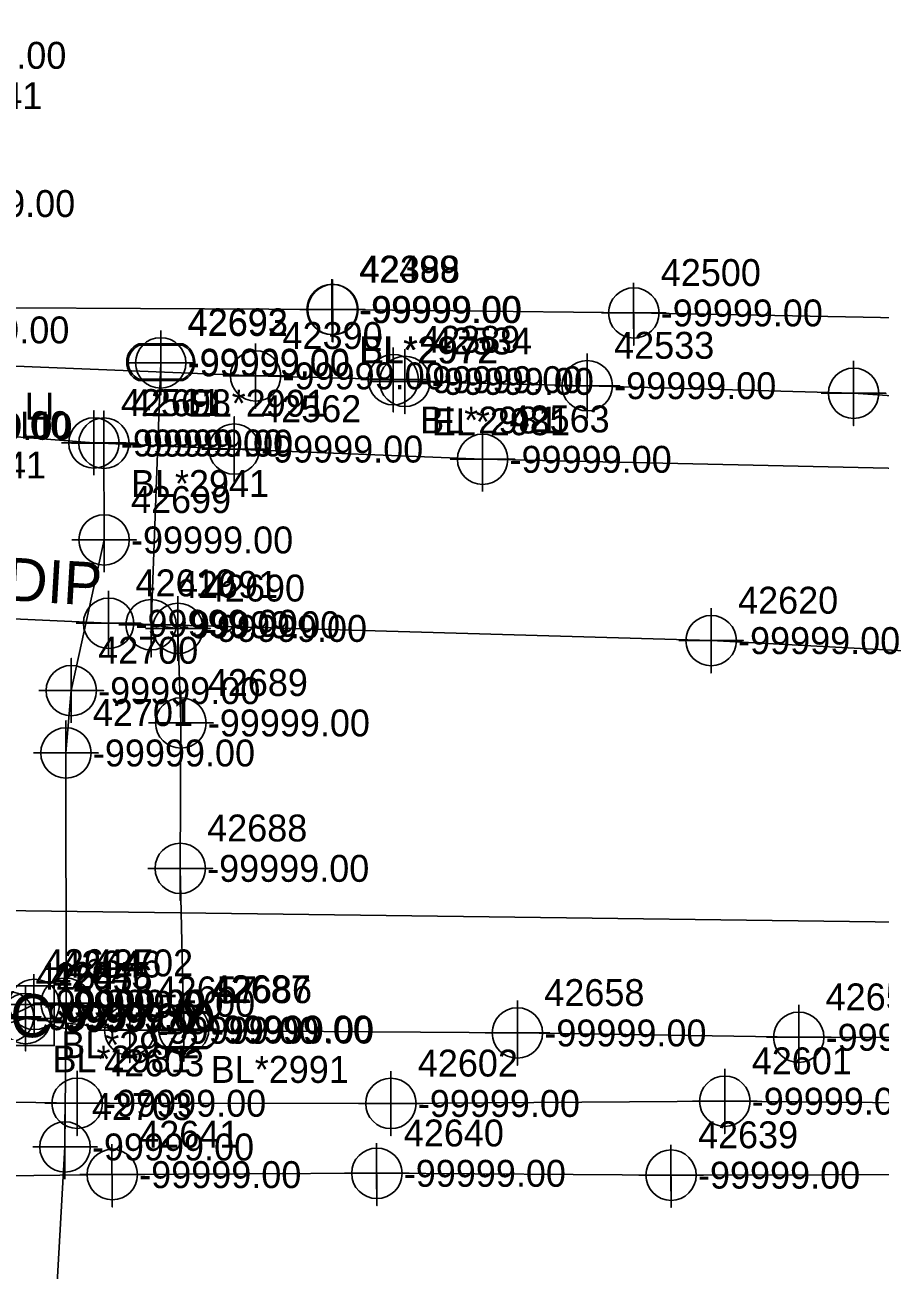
# Model space of a CAD drawing. Extents: x 2083698 to 2094313, y 743246 to 752873.
# Drawn here: x 2093948.1 to 2094027.5, y 746592 to 746707.7 of the extents above; entities that cross this region are included whole.
import ezdxf

# ---------------------------------------------------------------- set-up
doc = ezdxf.new("R2010")
doc.units = 0
for name, color, linetype in [('COGO Default Chain', 7, 'Continuous'), ('COGO Default Curve', 7, 'Continuous'), ('COGO Default Point Number', 7, 'Continuous'), ('Default Symbol CELL', 7, 'Continuous'), ('Default Symbol Cogo Comment', 7, 'Continuous'), ('Default Symbol Cogo Number', 7, 'Continuous'), ('Exist Guardrail', 7, 'Continuous'), ('Exist Property Corner CELL', 7, 'Continuous'), ('Exist Property Line', 7, 'Continuous'), ('Exist Property Line Leader', 7, 'Continuous'), ('Exist Property Monument Leader', 7, 'Continuous'), ('Exist Right of Way Easement Line', 7, 'Continuous'), ('Exist Right of Way Line', 7, 'Continuous'), ('Exist Right of Way Line Leader', 7, 'Continuous'), ('Exist Right of Way Line Text', 7, 'Continuous'), ('Exist Right of Way Width CELL', 7, 'Continuous'), ('Exist Utilities Gas UG Line SUE LOS B', 7, 'Continuous'), ('Exist Utilities Other Pole CELL', 7, 'Continuous'), ('Exist Utilities Power Joint Use Telephone Cogo Elevation', 7, 'Continuous'), ('Exist Utilities Power Joint Use Telephone Cogo Number', 7, 'Continuous'), ('Exist Utilities Telephone UG Cable SUE LOS C', 7, 'Continuous'), ('Exist Utilities Telephone UG Conduit SUE LOS B', 7, 'Continuous'), ('Exist Utilities TV Pedestal CELL', 7, 'Continuous'), ('Exist Utilities TV Pedestal Cogo Elevation', 7, 'Continuous'), ('Exist Utilities TV Pedestal Cogo Number', 7, 'Continuous'), ('Exist Utilities TV UG Cable SUE LOS B', 7, 'Continuous'), ('Exist Utilities TV UG Cable SUE LOS C', 7, 'Continuous'), ('Exist Utilities Water UG Line SUE LOS B', 7, 'Continuous'), ('Exist Utilities Water UG Line SUE LOS B Text', 7, 'Continuous'), ('Old_Level_20', 7, 'Continuous'), ('Scratch_Level_2', 7, 'Continuous'), ('Scratch_Level_3', 7, 'Continuous')]:
    doc.layers.add(name, color=color, linetype=linetype)

msp = doc.modelspace()

# ---------------------------------------------------------------- linework, layer by layer
at = {"layer": 'COGO Default Curve'}
for points in [[(2093951.48, 746668.85), (2093957.48, 746668.85), (2093954.48, 746668.85), (2093954.48, 746671.85), (2093954.48, 746665.85)], [(2093952.41, 746668.83), (2093958.41, 746668.83), (2093955.41, 746668.83), (2093955.41, 746671.83), (2093955.41, 746665.83)], [(2093964.5, 746668.28), (2093970.5, 746668.28), (2093967.5, 746668.28), (2093967.5, 746671.28), (2093967.5, 746665.28)], [(2093987.57, 746667.33), (2093993.57, 746667.33), (2093990.57, 746667.33), (2093990.57, 746670.33), (2093990.57, 746664.33)], [(2093952.42, 746659.84), (2093958.42, 746659.84), (2093955.42, 746659.84), (2093955.42, 746662.84), (2093955.42, 746656.84)], [(2093949.37, 746645.84), (2093955.37, 746645.84), (2093952.37, 746645.84), (2093952.37, 746648.84), (2093952.37, 746642.84)], [(2093948.88, 746640.05), (2093954.88, 746640.05), (2093951.88, 746640.05), (2093951.88, 746643.05), (2093951.88, 746637.05)], [(2093948.89, 746616.8), (2093954.89, 746616.8), (2093951.89, 746616.8), (2093951.89, 746619.8), (2093951.89, 746613.8)], [(2093948.79, 746603.45), (2093954.79, 746603.45), (2093951.79, 746603.45), (2093951.79, 746606.45), (2093951.79, 746600.45)]]:
    msp.add_lwpolyline(points, dxfattribs=at)
for centre in [(2093954.48, 746668.85), (2093955.41, 746668.83), (2093967.5, 746668.28), (2093990.57, 746667.33), (2093955.42, 746659.84), (2093952.37, 746645.84), (2093951.88, 746640.05), (2093951.89, 746616.8), (2093951.79, 746603.45)]:
    msp.add_circle(centre, 2.34, dxfattribs=at)
at = {"layer": 'COGO Default Point Number'}
for points in [[(2093960.68, 746679.29), (2093960.68, 746673.29), (2093960.68, 746676.29), (2093963.68, 746676.29), (2093957.68, 746676.29)], [(2093955.84, 746655.1), (2093955.84, 746649.1), (2093955.84, 746652.1), (2093958.84, 746652.1), (2093952.84, 746652.1)], [(2093959.78, 746654.96), (2093959.78, 746648.96), (2093959.78, 746651.96), (2093962.78, 746651.96), (2093956.78, 746651.96)], [(2093962.28, 746654.62), (2093962.28, 746648.62), (2093962.28, 746651.62), (2093965.28, 746651.62), (2093959.28, 746651.62)], [(2094011.79, 746653.49), (2094011.79, 746647.49), (2094011.79, 746650.49), (2094014.79, 746650.49), (2094008.79, 746650.49)], [(2093962.55, 746645.84), (2093962.55, 746639.84), (2093962.55, 746642.84), (2093965.55, 746642.84), (2093959.55, 746642.84)], [(2093962.49, 746632.33), (2093962.49, 746626.33), (2093962.49, 746629.33), (2093965.49, 746629.33), (2093959.49, 746629.33)], [(2093962.82, 746617.4), (2093962.82, 746611.4), (2093962.82, 746614.4), (2093965.82, 746614.4), (2093959.82, 746614.4)], [(2093952.92, 746610.51), (2093952.92, 746604.51), (2093952.92, 746607.51), (2093955.92, 746607.51), (2093949.92, 746607.51)], [(2093982.05, 746610.49), (2093982.05, 746604.49), (2093982.05, 746607.49), (2093985.05, 746607.49), (2093979.05, 746607.49)], [(2094013.06, 746610.7), (2094013.06, 746604.7), (2094013.06, 746607.7), (2094016.06, 746607.7), (2094010.06, 746607.7)]]:
    msp.add_lwpolyline(points, dxfattribs=at)
for centre in [(2093960.68, 746676.29), (2093955.84, 746652.1), (2093959.78, 746651.96), (2093962.28, 746651.62), (2094011.79, 746650.49), (2093962.55, 746642.84), (2093962.49, 746629.33), (2093962.82, 746614.4), (2093952.92, 746607.51), (2093982.05, 746607.49), (2094013.06, 746607.7)]:
    msp.add_circle(centre, 2.34, dxfattribs=at)
at = {"layer": 'Exist Guardrail'}
for p, q in [((2093960.69, 746676.35), (2093960.69, 746676.35)), ((2093962.93, 746614.31), (2093962.93, 746614.31))]:
    msp.add_line(p, q, dxfattribs=at)
for points in [[(2093958.65, 746678.05), (2093962.72, 746678.05)], [(2093958.65, 746677.92), (2093962.72, 746677.92)], [(2093962.72, 746674.79), (2093958.62, 746674.79)], [(2093962.72, 746674.65), (2093958.62, 746674.65)], [(2093960.89, 746616.01), (2093964.96, 746616.01)], [(2093960.89, 746615.87), (2093964.96, 746615.87)], [(2093964.96, 746612.74), (2093960.86, 746612.74)], [(2093964.96, 746612.61), (2093960.86, 746612.61)]]:
    msp.add_lwpolyline(points, dxfattribs=at)
for centre, radius, start, end in [((2093959.38, 746676.35), 1.86, 113.178, 245.9794), ((2093959.39, 746676.35), 1.73, 115.3009, 243.7824), ((2093961.98, 746676.35), 1.86, 293.6483, 66.3084), ((2093961.99, 746676.35), 1.73, 295.1272, 64.8728), ((2093961.62, 746614.3), 1.86, 113.178, 245.9794), ((2093961.63, 746614.3), 1.73, 115.3009, 243.7824), ((2093964.22, 746614.31), 1.86, 293.6483, 66.3084), ((2093964.23, 746614.31), 1.73, 295.1272, 64.8728)]:
    msp.add_arc(centre, radius, start, end, dxfattribs=at)
at = {"layer": 'Exist Property Line Leader'}
for points in [[(2093969.49, 746678.08), (2093969.49, 746672.08), (2093969.49, 746675.08), (2093972.49, 746675.08), (2093966.49, 746675.08)], [(2093982.27, 746677.73), (2093982.27, 746671.73), (2093982.27, 746674.73), (2093985.27, 746674.73), (2093979.27, 746674.73)], [(2093983.35, 746677.57), (2093983.35, 746671.57), (2093983.35, 746674.57), (2093986.35, 746674.57), (2093980.35, 746674.57)], [(2094000.28, 746677.17), (2094000.28, 746671.17), (2094000.28, 746674.17), (2094003.28, 746674.17), (2093997.28, 746674.17)], [(2094025.02, 746676.47), (2094025.02, 746670.47), (2094025.02, 746673.47), (2094028.02, 746673.47), (2094022.02, 746673.47)], [(2093948.13, 746618.37), (2093948.13, 746612.37), (2093948.13, 746615.37), (2093951.13, 746615.37), (2093945.13, 746615.37)], [(2093957.8, 746617.29), (2093957.8, 746611.29), (2093957.8, 746614.29), (2093960.8, 746614.29), (2093954.8, 746614.29)], [(2093993.8, 746617.04), (2093993.8, 746611.04), (2093993.8, 746614.04), (2093996.8, 746614.04), (2093990.8, 746614.04)], [(2094019.92, 746616.64), (2094019.92, 746610.64), (2094019.92, 746613.64), (2094022.92, 746613.64), (2094016.92, 746613.64)]]:
    msp.add_lwpolyline(points, dxfattribs=at)
for centre in [(2093969.49, 746675.08), (2093982.27, 746674.73), (2093983.35, 746674.57), (2094000.28, 746674.17), (2094025.02, 746673.47), (2093948.13, 746615.37), (2093957.8, 746614.29), (2093993.8, 746614.04), (2094019.92, 746613.64)]:
    msp.add_circle(centre, 2.34, dxfattribs=at)
at = {"layer": 'Exist Right of Way Line Text'}
for points in [[(2093976.56, 746684.07), (2093976.6, 746678.25), (2093976.58, 746681.25), (2093979.6, 746681.25), (2093973.6, 746681.25)], [(2093976.63, 746684.05), (2093976.67, 746678.24), (2093976.65, 746681.24), (2093979.67, 746681.24), (2093973.67, 746681.24)], [(2094004.58, 746683.74), (2094004.61, 746677.93), (2094004.59, 746680.93), (2094007.61, 746680.93), (2094001.61, 746680.93)], [(2093948.91, 746619.51), (2093948.94, 746613.69), (2093948.93, 746616.69), (2093951.94, 746616.69), (2093945.94, 746616.69)], [(2093946.51, 746618.36), (2093946.55, 746612.55), (2093946.53, 746615.55), (2093949.55, 746615.55), (2093943.55, 746615.55)], [(2093956.15, 746603.7), (2093956.18, 746597.88), (2093956.16, 746600.88), (2093959.18, 746600.88), (2093953.18, 746600.88)], [(2093980.72, 746603.81), (2093980.75, 746598), (2093980.73, 746601), (2093983.75, 746601), (2093977.75, 746601)], [(2094008.04, 746603.64), (2094008.07, 746597.83), (2094008.06, 746600.83), (2094011.07, 746600.83), (2094005.07, 746600.83)]]:
    msp.add_lwpolyline(points, dxfattribs=at)
for centre in [(2093976.6, 746681.25), (2093976.67, 746681.24), (2094004.61, 746680.93), (2093948.94, 746616.69), (2093946.55, 746615.55), (2093956.18, 746600.88), (2093980.75, 746601), (2094008.07, 746600.83)]:
    msp.add_circle(centre, 2.34, dxfattribs=at)
at = {"layer": 'Exist Utilities Gas UG Line SUE LOS B'}
for points in [[(2093853.94, 746677.82), (2093882.08, 746674.68), (2093904.52, 746673.54), (2093918.77, 746672.1), (2093930.31, 746670.39), (2093934.92, 746670.39), (2093954.48, 746668.85), (2093967.5, 746668.28), (2093990.57, 746667.33), (2094036.63, 746666.31), (2094057.27, 746665.07), (2094071.98, 746665.32), (2094103.68, 746665.01), (2094114.05, 746664.51), (2094128.55, 746663.97), (2094142.74, 746663.38), (2094153.65, 746663.35)], [(2093955.41, 746668.83), (2093955.42, 746659.84), (2093952.37, 746645.84), (2093951.88, 746640.05), (2093951.89, 746616.8), (2093951.79, 746603.45), (2093950.74, 746585.36)]]:
    msp.add_lwpolyline(points, dxfattribs=at)
at = {"layer": 'Exist Utilities Telephone UG Cable SUE LOS C'}
msp.add_lwpolyline([(2093736.03, 746600.18), (2093802.28, 746627.28), (2094213.49, 746621.96)], dxfattribs=at)
at = {"layer": 'Exist Utilities Telephone UG Conduit SUE LOS B'}
for points in [[(2093676.49, 746707.69), (2093692.01, 746700.86), (2093706.54, 746696.44), (2093726.1, 746692.41), (2093743.86, 746688.76), (2093770.11, 746686.28), (2093799.69, 746682.35), (2093807.44, 746680.69), (2093818.46, 746679.05), (2093846.17, 746679.15), (2093872.81, 746681.41), (2093899.4, 746682.12), (2093928.99, 746681.5), (2093976.67, 746681.24)], [(2093976.6, 746681.25), (2094004.61, 746680.93), (2094034.09, 746680.37), (2094059.48, 746679.18), (2094091.85, 746677.76), (2094118.55, 746676.69), (2094145.09, 746675.11), (2094167.56, 746674.05), (2094194.21, 746672.8), (2094214.77, 746667.8), (2094238.35, 746666.12), (2094263.61, 746665.4), (2094289.07, 746663.02)], [(2093948.94, 746616.69), (2093946.55, 746615.55), (2093928.94, 746615.85), (2093913.43, 746615.93)], [(2093903.47, 746599.34), (2093929.44, 746600.55), (2093956.18, 746600.88), (2093980.75, 746601), (2094008.07, 746600.83), (2094036.2, 746600.9), (2094051.5, 746600.56), (2094077.41, 746599.54), (2094100.63, 746598.56), (2094125.62, 746599.13), (2094153.52, 746599.49), (2094177.54, 746599.24), (2094213.1, 746596.16), (2094247.47, 746594.93), (2094273.96, 746594.95), (2094295.4, 746593.62)]]:
    msp.add_lwpolyline(points, dxfattribs=at)
at = {"layer": 'Exist Utilities TV Pedestal CELL'}
msp.add_lwpolyline([(2093945.24, 746612.87), (2093950.79, 746612.87), (2093950.79, 746618.42), (2093945.24, 746618.42), (2093945.24, 746612.87)], dxfattribs=at)
at = {"layer": 'Exist Utilities TV UG Cable SUE LOS B'}
for points in [[(2093982.27, 746674.73), (2093969.49, 746675.08), (2093923.38, 746676.94), (2093918.16, 746677.91)], [(2093983.35, 746674.57), (2094000.28, 746674.17), (2094025.02, 746673.47), (2094050.09, 746671.75), (2094073.68, 746671.12), (2094091.57, 746670.16), (2094095.71, 746670.24)], [(2093948.13, 746615.37), (2093957.8, 746614.29), (2093993.8, 746614.04), (2094019.92, 746613.64), (2094036.79, 746613.59), (2094071.47, 746612.93), (2094098.68, 746612.36), (2094115.8, 746612.22), (2094122.38, 746613.67)]]:
    msp.add_lwpolyline(points, dxfattribs=at)
at = {"layer": 'Exist Utilities TV UG Cable SUE LOS C'}
msp.add_lwpolyline([(2093809.13, 746613.7), (2093941.98, 746613.7), (2093948.13, 746615.37)], dxfattribs=at)
at = {"layer": 'Exist Utilities Water UG Line SUE LOS B'}
for points in [[(2093960.68, 746676.29), (2093959.78, 746651.96), (2093962.28, 746651.62), (2093962.55, 746642.84), (2093962.49, 746629.33), (2093962.82, 746614.4)], [(2093919.67, 746653.75), (2093955.84, 746652.1), (2094011.79, 746650.49), (2094040.66, 746648.95), (2094066.9, 746647.41), (2094120.54, 746644.28), (2094132.39, 746643.4), (2094175.36, 746641.54), (2094258.2, 746638.71), (2094290.1, 746636.84)], [(2093832.86, 746608.17), (2093841.61, 746608.4), (2093867.94, 746608.07), (2093891.17, 746607.66), (2093916.3, 746608.1), (2093952.92, 746607.51), (2093982.05, 746607.49), (2094013.06, 746607.7), (2094037.08, 746607.49), (2094054.08, 746607.39), (2094077.8, 746607.26), (2094125.32, 746607.01), (2094153.72, 746606.92), (2094178.92, 746605.69), (2094197.23, 746605.22), (2094215.57, 746604.18), (2094232.41, 746603.67), (2094247.51, 746603.28), (2094276.17, 746602.01), (2094295.25, 746601.89)]]:
    msp.add_lwpolyline(points, dxfattribs=at)

# ---------------------------------------------------------------- texts
at = {"layer": 'COGO Default Chain'}
for p in [(2093936.86, 746703.61), (2093937.68, 746689.84), (2093937.14, 746678.1), (2093937.2, 746669.3), (2093937.42, 746669.14), (2093956.98, 746667.6), (2093957.91, 746667.58), (2093970, 746667.03), (2093993.07, 746666.08), (2093957.92, 746658.59), (2093954.87, 746644.59), (2093954.38, 746638.8), (2093954.39, 746615.55), (2093954.29, 746602.2)]:
    msp.add_text('-99999.00', height=2.5, dxfattribs=at).set_placement(p)
at = {"layer": 'Default Symbol CELL'}
for s, p in [('42390', (2093971.99, 746677.58)), ('42389', (2093984.77, 746677.23)), ('42534', (2093985.85, 746677.07)), ('42533', (2094002.78, 746676.67)), ('42656', (2093950.63, 746617.87)), ('42657', (2093960.3, 746616.79)), ('42658', (2093996.3, 746616.54)), ('42659', (2094022.42, 746616.14))]:
    msp.add_text(s, height=2.5, dxfattribs=at).set_placement(p)
at = {"layer": 'Default Symbol Cogo Comment'}
for p in [(2093963.19, 746675.1), (2093965.43, 746613.06)]:
    msp.add_text('-99999.00', height=2.5, dxfattribs=at).set_placement(p)
at = {"layer": 'Default Symbol Cogo Number'}
for p in [(2093971.99, 746673.83), (2093984.77, 746673.48), (2093985.85, 746673.32), (2094002.78, 746672.92), (2093950.63, 746614.12), (2093960.3, 746613.04), (2093996.3, 746612.79), (2094022.42, 746612.39)]:
    msp.add_text('-99999.00', height=2.5, dxfattribs=at).set_placement(p)
at = {"layer": 'Exist Property Corner CELL'}
for s, p in [('BL*2981', (2093984.77, 746669.73)), ('EL*2981', (2093985.85, 746669.57)), ('BL*2981', (2093950.63, 746610.37))]:
    msp.add_text(s, height=2.5, dxfattribs=at).set_placement(p)
at = {"layer": 'Exist Property Line'}
for p in [(2093963.18, 746675.04), (2093958.34, 746650.85), (2093962.28, 746650.71), (2093964.78, 746650.37), (2094014.29, 746649.24), (2093965.05, 746641.59), (2093964.99, 746628.08), (2093965.32, 746613.15), (2093955.42, 746606.26), (2093984.55, 746606.24), (2094015.56, 746606.45)]:
    msp.add_text('-99999.00', height=2.5, dxfattribs=at).set_placement(p)
at = {"layer": 'Exist Property Monument Leader'}
for s, p in [('BL*2951 DOT 3 LI', (2093923.51, 746671.02)), ('EL*2951 DOT 3 LI', (2093923.09, 746669.25))]:
    msp.add_text(s, height=2.5, dxfattribs=at).set_placement(p)
at = {"layer": 'Exist Right of Way Easement Line'}
for s, p in [('EL*2941', (2093936.86, 746699.86)), ('BL*2941', (2093937.2, 746665.55)), ('BL*2941', (2093957.91, 746663.83))]:
    msp.add_text(s, height=2.5, dxfattribs=at).set_placement(p)
at = {"layer": 'Exist Right of Way Line'}
for s, p in [('42692', (2093963.18, 746678.79)), ('42619', (2093958.34, 746654.6)), ('42691', (2093962.28, 746654.46)), ('42690', (2093964.78, 746654.12)), ('42620', (2094014.29, 746652.99)), ('42689', (2093965.05, 746645.34)), ('42688', (2093964.99, 746631.83)), ('42687', (2093965.32, 746616.9)), ('42603', (2093955.42, 746610.01)), ('42602', (2093984.55, 746609.99)), ('42601', (2094015.56, 746610.2))]:
    msp.add_text(s, height=2.5, dxfattribs=at).set_placement(p)
at = {"layer": 'Exist Right of Way Line Leader'}
for s, p in [('42499', (2093979.1, 746683.75)), ('42388', (2093979.17, 746683.74)), ('42500', (2094007.11, 746683.43)), ('42646', (2093951.44, 746619.19)), ('42647', (2093949.05, 746618.05)), ('42641', (2093958.68, 746603.38)), ('42640', (2093983.25, 746603.5)), ('42639', (2094010.57, 746603.33))]:
    msp.add_text(s, height=2.5, dxfattribs=at).set_placement(p)
at = {"layer": 'Exist Right of Way Width CELL'}
for s, p in [('EL*2991', (2093963.18, 746671.29)), ('BL*2991', (2093965.32, 746609.4))]:
    msp.add_text(s, height=2.5, dxfattribs=at).set_placement(p)
at = {"layer": 'Exist Utilities Other Pole CELL'}
for s, p in [('42693', (2093963.19, 746678.85)), ('42686', (2093965.43, 746616.81))]:
    msp.add_text(s, height=2.5, dxfattribs=at).set_placement(p)
at = {"layer": 'Exist Utilities Power Joint Use Telephone Cogo Elevation'}
msp.add_text('-99999.00', height=2.5, dxfattribs=at).set_placement((2093949.82, 746615.57))
at = {"layer": 'Exist Utilities Power Joint Use Telephone Cogo Number'}
msp.add_text('42644', height=2.5, dxfattribs=at).set_placement((2093949.82, 746619.32))
at = {"layer": 'Exist Utilities TV Pedestal CELL'}
msp.add_text('C', height=4, dxfattribs=at).set_placement((2093946.7, 746613.64))
at = {"layer": 'Exist Utilities TV Pedestal Cogo Elevation'}
msp.add_text('-99999.00', height=2.5, dxfattribs=at).set_placement((2093950.51, 746614.39))
at = {"layer": 'Exist Utilities TV Pedestal Cogo Number'}
msp.add_text('42645', height=2.5, dxfattribs=at).set_placement((2093950.51, 746618.14))
at = {"layer": 'Exist Utilities Water UG Line SUE LOS B Text'}
msp.add_text('COR, 8" DIP', height=4, rotation=356.657, dxfattribs=at).set_placement((2093925.03, 746655.47))
at = {"layer": 'Old_Level_20'}
for s, p in [('42561', (2093956.98, 746671.35)), ('42698', (2093957.91, 746671.33)), ('42562', (2093970, 746670.78)), ('42563', (2093993.07, 746669.83)), ('42699', (2093957.92, 746662.34)), ('42700', (2093954.87, 746648.34)), ('42701', (2093954.38, 746642.55)), ('42702', (2093954.39, 746619.3)), ('42703', (2093954.29, 746605.95))]:
    msp.add_text(s, height=2.5, dxfattribs=at).set_placement(p)
at = {"layer": 'Scratch_Level_2'}
for p in [(2093979.1, 746680), (2093979.17, 746679.99), (2094007.11, 746679.68), (2093951.44, 746615.44), (2093949.05, 746614.3), (2093958.68, 746599.63), (2093983.25, 746599.75), (2094010.57, 746599.58)]:
    msp.add_text('-99999.00', height=2.5, dxfattribs=at).set_placement(p)
at = {"layer": 'Scratch_Level_3'}
for s, p in [('BL*2972', (2093979.1, 746676.25)), ('EL*2972', (2093979.17, 746676.24)), ('BL*2972', (2093951.44, 746611.69))]:
    msp.add_text(s, height=2.5, dxfattribs=at).set_placement(p)

doc.saveas('drawing.dxf')
